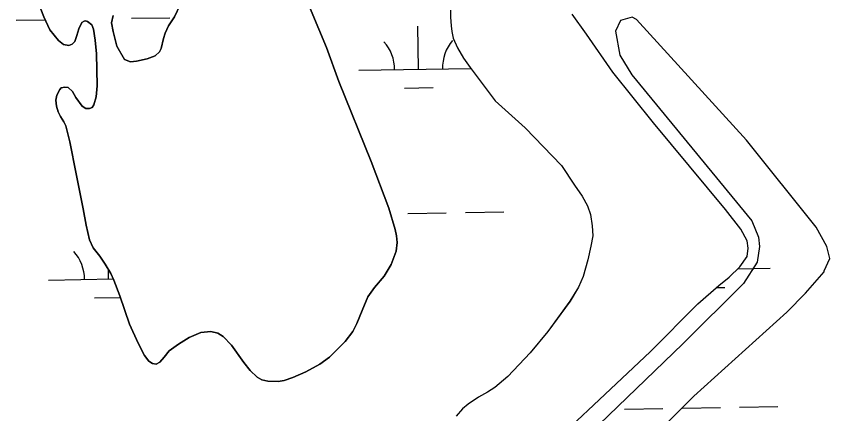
# Model space of a CAD drawing. Extents: x 3855477 to 3893699, y 299188 to 325115.
# Drawn here: x 3874473 to 3875151, y 318147 to 318479 of the extents above; entities that cross this region are included whole.
import ezdxf

# ---------------------------------------------------------------- set-up
doc = ezdxf.new("R2010")
doc.units = 0
for name, color, linetype in [('V-LEVE-TOET', 7, 'Continuous'), ('V-TOPO-SHOR', 7, 'Continuous'), ('V-WETL-SWMP', 7, 'Continuous')]:
    doc.layers.add(name, color=color, linetype=linetype)

msp = doc.modelspace()

# ---------------------------------------------------------------- linework, layer by layer
at = {"layer": 'V-LEVE-TOET'}
msp.add_lwpolyline([(3874907.68, 318030.85), (3875037.97, 318161.77), (3875115.6, 318231.84), (3875131.21, 318247.65), (3875146.85, 318265.5), (3875146.86, 318266.32), (3875151.42, 318276.49), (3875149.04, 318286.71), (3875140.17, 318302.69), (3875081.9, 318375.34), (3874990.36, 318475.97), (3874986.7, 318478.03), (3874976.89, 318475.24), (3874972.75, 318466.29), (3874976.28, 318446.27), (3874986.37, 318429.87), (3875086.33, 318307.96), (3875091.95, 318294.45), (3875092.71, 318286.69), (3875090.99, 318273.64), (3875079.44, 318255.76), (3875028.89, 318205.51), (3874951.23, 318130.54)], dxfattribs=at)
at = {"layer": 'V-TOPO-SHOR'}
for points in [[(3874542.63, 318278.52), (3874537.19, 318285.57), (3874533.98, 318292.09), (3874531.33, 318304.51), (3874528.78, 318317.94), (3874522.98, 318347.25), (3874517.68, 318374.11), (3874514.22, 318387.45), (3874512.72, 318390.61), (3874510.01, 318395), (3874507.9, 318398.98), (3874506.51, 318403.66), (3874506.04, 318408.75), (3874506.78, 318413.01), (3874509.35, 318417.66), (3874510.48, 318418.98), (3874513.43, 318419.47), (3874516.37, 318419.34), (3874520.01, 318416.07), (3874522.62, 318410.97), (3874527.85, 318403.82), (3874530.99, 318401.76), (3874534.04, 318401.84), (3874536.38, 318402.64), (3874537.82, 318404.97), (3874539.59, 318411.56), (3874540.47, 318420.6), (3874540.16, 318434.42), (3874539.94, 318447.33), (3874538.7, 318458.92), (3874537.54, 318467.87), (3874535.94, 318471.64), (3874532.3, 318474.52), (3874530.68, 318474.93), (3874529.56, 318474.74), (3874527.73, 318473.43), (3874525.05, 318468.16), (3874523.38, 318462.59), (3874521.82, 318457.62), (3874519.57, 318455.4), (3874516.82, 318454.4), (3874512.46, 318455.14), (3874508.31, 318458.52), (3874501.06, 318467.42), (3874495.95, 318478.22), (3874485.87, 318504.1)], [(3874711.05, 318502.13), (3874731.84, 318452.7), (3874742.01, 318424.28), (3874768.88, 318357.53), (3874783.75, 318318.71), (3874789.11, 318300.89), (3874790.09, 318295.49), (3874790.56, 318289.9), (3874789.7, 318282.79), (3874785.56, 318271.75), (3874779.8, 318261.93), (3874771.81, 318252.53), (3874766.16, 318244.65), (3874761.61, 318233.2), (3874757.06, 318222.35), (3874753.67, 318215.67), (3874747.41, 318207.38), (3874734.21, 318194.16), (3874726.24, 318188.32), (3874714.51, 318182.1), (3874703.71, 318177.4), (3874696.37, 318174.91), (3874691.49, 318174.03), (3874682.85, 318174.29), (3874677.88, 318175.45), (3874674.03, 318177.51), (3874668.18, 318183.24), (3874662.74, 318189.88), (3874652.57, 318204.18), (3874645.61, 318211.54), (3874641.16, 318214.32), (3874635.28, 318215.58), (3874626.94, 318214.83), (3874617.15, 318210.73), (3874608.38, 318205.2), (3874600.51, 318199.46), (3874596.41, 318194.2), (3874592.72, 318190.06), (3874589.56, 318188.56), (3874586.52, 318189.09), (3874583.68, 318190.94), (3874579.96, 318195.74), (3874574.74, 318205.94), (3874567.44, 318221.95), (3874559.37, 318245.48), (3874554.38, 318258.52), (3874551.88, 318264.12), (3874547.05, 318271.98), (3874542.63, 318278.52)], [(3874553.78, 318479.51), (3874552.31, 318473.32), (3874553.69, 318465.99), (3874556.96, 318453.78), (3874563.18, 318442.55), (3874568.35, 318440.79), (3874573.33, 318441.36), (3874582.29, 318443.23), (3874588.91, 318445.73), (3874592.39, 318449.06), (3874593.83, 318451.89), (3874595.92, 318460.31), (3874597.07, 318464.78), (3874600.06, 318470.85), (3874604.99, 318478.24), (3874609.63, 318488.27)], [(3874835.17, 318483.99), (3874835.12, 318477.95), (3874835.78, 318470.79), (3874836.15, 318465.96), (3874837.42, 318460.41), (3874840.99, 318452.53), (3874846.07, 318443.73), (3874851.55, 318436.04), (3874872.41, 318408.19), (3874897.43, 318385.55), (3874927.63, 318354.22), (3874938.6, 318337.93), (3874944.98, 318328.72), (3874949.36, 318320.53), (3874951.83, 318313.46), (3874953.37, 318303.88), (3874953.82, 318295.62), (3874952.25, 318286.86), (3874949.65, 318275.5), (3874945.83, 318261.63), (3874941.83, 318252.59), (3874934.8, 318241.06), (3874916.2, 318215.7), (3874901.47, 318197.98), (3874883, 318178.16), (3874872.06, 318168.97), (3874865.98, 318164.98), (3874858.5, 318160.81), (3874849.8, 318155.13), (3874845.04, 318151.13), (3874839.96, 318145.02)], [(3875001.79, 318198.79), (3875041.36, 318238.91), (3875058.99, 318254.09), (3875067.6, 318261.08), (3875076.32, 318269.68), (3875082.43, 318278.41), (3875083.48, 318285.35), (3875082.51, 318291.3), (3875077.24, 318301.01), (3875064.47, 318317.51), (3875004.53, 318389.85), (3874970.48, 318432.18), (3874948.64, 318463.86), (3874936.57, 318480.57)], [(3874893.51, 318096.8), (3875001.79, 318198.79)]]:
    msp.add_lwpolyline(points, dxfattribs=at)
at = {"layer": 'V-WETL-SWMP'}
for p, q in [((3874473.01, 318475.49), (3874497.06, 318475.88)), ((3874568.99, 318477.05), (3874600.99, 318477.57)), ((3874808.56, 318434.52), (3874807.98, 318470.51)), ((3874758.57, 318433.7), (3874852.16, 318435.23)), ((3874796.81, 318418.89), (3874820.81, 318419.28)), ((3874799.67, 318314.29), (3874831.67, 318314.81)), ((3874847.67, 318315.07), (3874879.66, 318315.59)), ((3874549.94, 318259.47), (3874549.81, 318267.49)), ((3875074.63, 318268.02), (3875101.78, 318268.46)), ((3874499.95, 318258.65), (3874553.92, 318259.53)), ((3875056.9, 318252.3), (3875064.03, 318252.41)), ((3874538.2, 318243.84), (3874559.81, 318244.2)), ((3874980.27, 318151.03), (3875012.26, 318151.55)), ((3875028.26, 318151.81), (3875060.26, 318152.34)), ((3875076.25, 318152.6), (3875108.25, 318153.12))]:
    msp.add_line(p, q, dxfattribs=at)
for points in [[(3874485.87, 318504.1), (3874495.95, 318478.22), (3874501.06, 318467.42), (3874508.31, 318458.52), (3874512.46, 318455.14), (3874516.82, 318454.4), (3874519.57, 318455.4), (3874521.82, 318457.62), (3874523.38, 318462.59), (3874525.05, 318468.16), (3874527.73, 318473.43), (3874529.56, 318474.74), (3874530.68, 318474.93), (3874532.31, 318474.52), (3874535.94, 318471.64), (3874537.54, 318467.87), (3874538.7, 318458.92), (3874539.94, 318447.33), (3874540.16, 318434.42), (3874540.47, 318420.6), (3874539.59, 318411.56), (3874537.82, 318404.97), (3874536.38, 318402.64), (3874534.04, 318401.84), (3874530.99, 318401.76), (3874527.85, 318403.82), (3874522.62, 318410.97), (3874520.01, 318416.07), (3874516.37, 318419.34), (3874513.43, 318419.47), (3874510.48, 318418.98), (3874509.35, 318417.66), (3874506.78, 318413.01), (3874506.04, 318408.74), (3874506.51, 318403.66), (3874507.9, 318398.98), (3874510, 318395), (3874512.72, 318390.61), (3874514.22, 318387.45), (3874517.68, 318374.11), (3874522.98, 318347.25), (3874528.78, 318317.94), (3874531.33, 318304.51), (3874533.98, 318292.09), (3874537.19, 318285.57), (3874542.63, 318278.52), (3874547.05, 318271.98), (3874551.88, 318264.12), (3874554.38, 318258.52), (3874559.37, 318245.48), (3874567.44, 318221.95), (3874574.74, 318205.94), (3874579.96, 318195.74), (3874583.68, 318190.94), (3874586.52, 318189.09), (3874589.56, 318188.56), (3874592.72, 318190.06), (3874596.41, 318194.2), (3874600.51, 318199.46), (3874608.38, 318205.2), (3874617.15, 318210.73), (3874626.94, 318214.82), (3874635.27, 318215.58), (3874641.16, 318214.32), (3874645.61, 318211.54), (3874652.57, 318204.18), (3874662.74, 318189.88), (3874668.18, 318183.24), (3874674.03, 318177.51), (3874677.88, 318175.45), (3874682.85, 318174.29), (3874691.49, 318174.03), (3874696.37, 318174.91), (3874703.71, 318177.4), (3874714.51, 318182.1), (3874726.24, 318188.32), (3874734.21, 318194.16), (3874747.41, 318207.38), (3874753.66, 318215.67), (3874757.06, 318222.35), (3874761.61, 318233.2), (3874766.16, 318244.65), (3874771.81, 318252.53), (3874779.8, 318261.93)], [(3874779.8, 318261.93), (3874785.56, 318271.75), (3874789.7, 318282.79), (3874790.56, 318289.9), (3874790.09, 318295.49), (3874789.11, 318300.89), (3874783.75, 318318.71), (3874768.88, 318357.53), (3874742.01, 318424.28), (3874731.84, 318452.7), (3874711.05, 318502.13)], [(3874609.63, 318488.27), (3874604.99, 318478.24), (3874600.06, 318470.85), (3874597.07, 318464.78), (3874595.92, 318460.31), (3874593.83, 318451.89), (3874592.39, 318449.06), (3874588.91, 318445.73), (3874582.29, 318443.23), (3874573.33, 318441.36), (3874568.35, 318440.79), (3874563.18, 318442.55), (3874556.96, 318453.78), (3874553.69, 318465.99), (3874552.32, 318473.32), (3874553.78, 318479.51)], [(3874835.17, 318483.99), (3874835.12, 318477.95), (3874835.78, 318470.79), (3874836.15, 318465.96), (3874837.42, 318460.41), (3874840.99, 318452.53), (3874846.07, 318443.73), (3874851.55, 318436.04), (3874872.41, 318408.19), (3874897.43, 318385.55), (3874927.64, 318354.22), (3874938.6, 318337.93), (3874944.98, 318328.72), (3874949.36, 318320.53), (3874951.83, 318313.46), (3874953.37, 318303.88), (3874953.82, 318295.62), (3874952.25, 318286.86), (3874949.65, 318275.5), (3874945.83, 318261.63), (3874941.83, 318252.59), (3874934.81, 318241.06), (3874916.2, 318215.7), (3874901.47, 318197.98), (3874883, 318178.16), (3874872.06, 318168.97), (3874865.98, 318164.98), (3874858.5, 318160.81), (3874849.8, 318155.12), (3874845.04, 318151.13), (3874839.96, 318145.02)], [(3874893.51, 318096.8), (3875001.79, 318198.79), (3875041.36, 318238.91), (3875058.99, 318254.09), (3875067.6, 318261.08), (3875076.32, 318269.68), (3875082.43, 318278.41), (3875083.48, 318285.35), (3875082.52, 318291.3), (3875077.24, 318301), (3875064.47, 318317.51), (3875004.54, 318389.85), (3874970.48, 318432.18), (3874948.64, 318463.86), (3874936.57, 318480.57)]]:
    msp.add_lwpolyline(points, dxfattribs=at)
for centre, start, end in [((3874753.32, 318434.09), 0.16154, 41.7052), ((3874863.79, 318435.89), 140.16154, 181.7052), ((3874494.7, 318259.04), 0.16154, 41.7052)]:
    msp.add_arc(centre, 35.25, start, end, dxfattribs=at)

doc.saveas('drawing.dxf')
